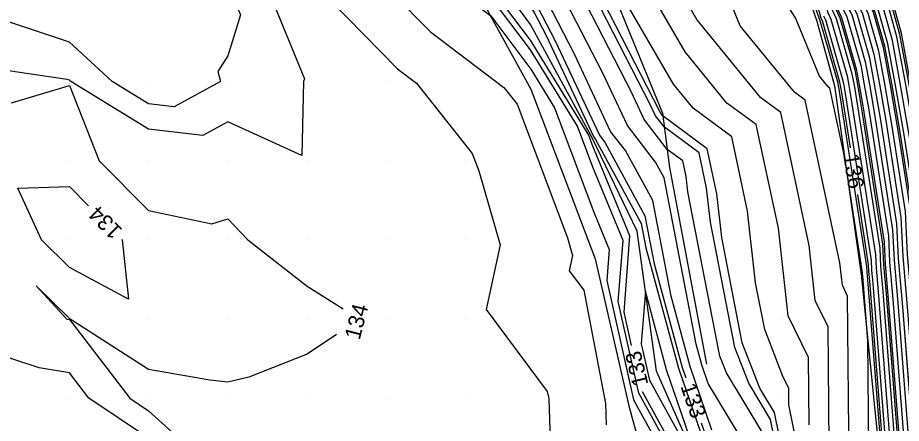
# Model space of a CAD drawing. Extents: x 2354170 to 2357230, y 866100 to 868290.
# Drawn here: x 2355193.4 to 2355305, y 867276.9 to 867328.1 of the extents above; entities that cross this region are included whole.
import ezdxf

# ---------------------------------------------------------------- set-up
doc = ezdxf.new("R2010")
doc.units = 0
for name, color, linetype in [('Default', 7, 'Continuous'), ('DTM Contours Major', 7, 'Continuous'), ('DTM Contours Minor', 7, 'Continuous'), ('DTM Contours Minor Text', 7, 'Continuous'), ('Exist DTM QL2 LIDAR Elevation Point', 7, 'Continuous'), ('PH Exist DTM Breakline', 7, 'Continuous')]:
    doc.layers.add(name, color=color, linetype=linetype)

msp = doc.modelspace()

# ---------------------------------------------------------------- linework, layer by layer
at = {"layer": 'Default'}
for points in [[(2355310.18, 867272.74), (2355308.93, 867288.61), (2355308.02, 867299.16), (2355307.66, 867306.71), (2355306.8, 867312.24), (2355305.48, 867319.83), (2355304.42, 867325.66), (2355303.46, 867329.02), (2355301.46, 867333.29), (2355298.44, 867343.95), (2355296.37, 867349.42), (2355288.6, 867358.86), (2355279.21, 867369.64), (2355273.95, 867375.27), (2355262.99, 867383.37), (2355257.31, 867387.88), (2355257.15, 867387.97), (2355249.93, 867392.1), (2355232.21, 867402.11), (2355228.32, 867404.41), (2355212.8, 867412.95), (2355204.13, 867418.23), (2355203.5, 867418.62), (2355192.69, 867424.96)], [(2355307.94, 867271.09), (2355306.41, 867290.58), (2355305.76, 867298.18), (2355305.5, 867303.61), (2355303.82, 867314.33), (2355302.89, 867319.72), (2355302.13, 867323.86), (2355300.77, 867328.61), (2355299.36, 867331.63), (2355297.22, 867339.17), (2355293.52, 867348.95), (2355288.18, 867355.44), (2355275.91, 867369.53), (2355272.41, 867373.27), (2355265.13, 867378.65), (2355255.42, 867386.36), (2355255.15, 867386.52), (2355250.28, 867389.3), (2355229.85, 867400.85), (2355227.2, 867402.41), (2355209.14, 867412.35), (2355203.3, 867415.91), (2355202.87, 867416.17), (2355189.97, 867423.75)], [(2355309.06, 867271.91), (2355307.67, 867289.59), (2355306.89, 867298.67), (2355306.58, 867305.16), (2355305.31, 867313.29), (2355304.18, 867319.77), (2355303.28, 867324.76), (2355302.12, 867328.81), (2355300.41, 867332.46), (2355297.83, 867341.56), (2355294.95, 867349.18), (2355288.39, 867357.15), (2355277.56, 867369.58), (2355273.18, 867374.27), (2355264.06, 867381.01), (2355256.37, 867387.12), (2355256.15, 867387.24), (2355250.1, 867390.7), (2355231.03, 867401.48), (2355227.76, 867403.41), (2355210.97, 867412.65), (2355203.72, 867417.07), (2355203.18, 867417.4), (2355191.33, 867424.35)], [(2355309.62, 867272.33), (2355308.3, 867289.1), (2355307.46, 867298.92), (2355307.12, 867305.93), (2355306.06, 867312.77), (2355304.83, 867319.8), (2355303.85, 867325.21), (2355302.79, 867328.92), (2355300.94, 867332.87), (2355298.13, 867342.76), (2355295.66, 867349.3), (2355288.5, 867358.01), (2355278.39, 867369.61), (2355273.56, 867374.77), (2355263.53, 867382.19), (2355256.84, 867387.5), (2355256.65, 867387.61), (2355250.02, 867391.4), (2355231.62, 867401.8), (2355228.04, 867403.91), (2355211.89, 867412.8), (2355203.92, 867417.65), (2355203.34, 867418.01), (2355192.01, 867424.66)], [(2355187.93, 867422.83), (2355202.4, 867414.34), (2355202.67, 867414.17), (2355206.4, 867411.9), (2355226.36, 867400.92), (2355228.08, 867399.9), (2355250.54, 867387.2), (2355253.65, 867385.43), (2355254, 867385.23), (2355266.74, 867375.11), (2355271.27, 867371.77), (2355273.44, 867369.44), (2355287.86, 867352.88), (2355291.39, 867348.59), (2355296.31, 867335.58), (2355297.79, 867330.38), (2355298.76, 867328.3), (2355300.42, 867322.51), (2355300.94, 867319.64), (2355301.59, 867315.9), (2355303.87, 867301.29), (2355304.05, 867297.44), (2355304.52, 867292.05), (2355306.27, 867269.84)], [(2355307.38, 867270.67), (2355305.78, 867291.07), (2355305.19, 867297.93), (2355304.95, 867302.84), (2355303.08, 867314.85), (2355302.24, 867319.69), (2355301.56, 867323.41), (2355300.1, 867328.51), (2355298.84, 867331.21), (2355296.92, 867337.98), (2355292.81, 867348.83), (2355288.07, 867354.59), (2355275.09, 867369.5), (2355272.03, 867372.77), (2355265.67, 867377.47), (2355254.95, 867385.98), (2355254.65, 867386.15), (2355250.36, 867388.6), (2355229.26, 867400.54), (2355226.92, 867401.91), (2355208.23, 867412.2), (2355203.09, 867415.33), (2355202.71, 867415.56), (2355189.29, 867423.44)], [(2355185.21, 867421.62), (2355201.77, 867411.9), (2355201.84, 867411.86), (2355202.74, 867411.31), (2355225.24, 867398.92), (2355225.72, 867398.64), (2355250.89, 867384.41), (2355251.64, 867383.98), (2355252.11, 867383.71), (2355268.88, 867370.4), (2355269.73, 867369.76), (2355270.14, 867369.32), (2355287.44, 867349.46), (2355288.55, 867348.12), (2355295.1, 867330.8), (2355295.69, 867328.72), (2355296.07, 867327.89), (2355298.13, 867320.72), (2355298.35, 867319.53), (2355298.61, 867317.99), (2355301.7, 867298.19), (2355301.79, 867296.45), (2355301.99, 867294.01), (2355304.03, 867268.18)], [(2355185.89, 867421.92), (2355201.93, 867412.51), (2355202.05, 867412.44), (2355203.66, 867411.46), (2355225.52, 867399.42), (2355226.31, 867398.96), (2355250.8, 867385.11), (2355252.14, 867384.34), (2355252.59, 867384.09), (2355268.34, 867371.58), (2355270.12, 867370.26), (2355270.97, 867369.35), (2355287.55, 867350.32), (2355289.26, 867348.24), (2355295.4, 867332), (2355296.21, 867329.14), (2355296.75, 867327.99), (2355298.7, 867321.17), (2355299, 867319.56), (2355299.36, 867317.47), (2355302.24, 867298.96), (2355302.35, 867296.69), (2355302.62, 867293.52), (2355304.59, 867268.6)], [(2355187.25, 867422.53), (2355202.24, 867413.73), (2355202.46, 867413.59), (2355205.49, 867411.75), (2355226.08, 867400.42), (2355227.49, 867399.59), (2355250.63, 867386.51), (2355253.14, 867385.07), (2355253.53, 867384.85), (2355267.27, 867373.93), (2355270.88, 867371.27), (2355272.62, 867369.41), (2355287.76, 867352.03), (2355290.68, 867348.48), (2355296.01, 867334.39), (2355297.26, 867329.97), (2355298.09, 867328.2), (2355299.85, 867322.06), (2355300.29, 867319.61), (2355300.85, 867316.42), (2355303.33, 867300.51), (2355303.49, 867297.19), (2355303.89, 867292.54), (2355305.71, 867269.43)], [(2355300.91, 867269.09), (2355300.75, 867287.3), (2355300.1, 867295.48), (2355300.08, 867295.71), (2355300.08, 867295.87), (2355297.82, 867310.32), (2355295.94, 867319.17), (2355295.72, 867319.33), (2355294.63, 867320.67), (2355291.6, 867328.07), (2355284.01, 867339.93), (2355281.64, 867346.68), (2355267.42, 867359.83), (2355261.44, 867363.53), (2355258.67, 867365.54), (2355250.05, 867373.34), (2355249.78, 867373.51), (2355237.97, 867381.95), (2355224.76, 867390.01), (2355216.95, 867393.63), (2355206.01, 867399.06), (2355189.24, 867406.69)], [(2355298.38, 867271.62), (2355298.19, 867292.93), (2355297.53, 867294.29), (2355297.21, 867297.14), (2355292.85, 867317.64), (2355291.47, 867318.65), (2355284.61, 867327.05), (2355283.66, 867329.4), (2355281.25, 867333.15), (2355276.87, 867345.63), (2355266.48, 867355.25), (2355257.61, 867360.74), (2355253.49, 867363.72), (2355249.2, 867367.6), (2355249.07, 867367.68), (2355230.37, 867381.04), (2355224.73, 867384.49), (2355211.6, 867390.55), (2355208.59, 867392.05), (2355193.79, 867398.79), (2355184.03, 867404.03)], [(2355293.32, 867276.67), (2355293.25, 867285.16), (2355290.68, 867290.41), (2355289.45, 867301.49), (2355286.66, 867314.58), (2355282.96, 867317.3), (2355277.69, 867323.77), (2355269.04, 867338.7), (2355267.34, 867343.54), (2355264.58, 867346.09), (2355259.47, 867349.26), (2355253.07, 867355.7), (2355251.75, 867356.68), (2355247.1, 867360.18), (2355246.1, 867360.96), (2355225.45, 867376.5), (2355223.17, 867378.52), (2355210.07, 867385.65), (2355206.1, 867387.29), (2355185.91, 867398.14)], [(2355293.33, 867266.55), (2355290.79, 867279.2), (2355290.77, 867281.27), (2355289.97, 867282.91), (2355287.73, 867288.68), (2355286.58, 867294.58), (2355285.57, 867303.66), (2355283.57, 867313.05), (2355278.71, 867316.63), (2355276.2, 867319.7), (2355266.46, 867336.52), (2355263.63, 867342.04), (2355263.27, 867342.65), (2355252.52, 867353.47), (2355249.82, 867355.48), (2355245.85, 867358.47), (2355243.87, 867360.01), (2355226.05, 867373.41), (2355221.95, 867377.05), (2355210.37, 867383.35), (2355203.95, 867386), (2355186.85, 867395.19)], [(2355287.47, 867275.59), (2355282.89, 867283.22), (2355282.07, 867285.33), (2355278.02, 867306.08), (2355277.81, 867308), (2355277.38, 867309.99), (2355275.43, 867311.43), (2355272.53, 867315.2), (2355270.91, 867318.65), (2355261.65, 867336.68), (2355258.72, 867341.67), (2355251.42, 867349.02), (2355245.96, 867353.07), (2355243.35, 867355.04), (2355239.39, 867358.1), (2355227.25, 867367.24), (2355219.5, 867374.11), (2355210.99, 867378.74), (2355199.66, 867383.42), (2355188.73, 867389.29)], [(2355285.98, 867272.95), (2355280.6, 867281.9), (2355279.79, 867284.25), (2355279.09, 867286.85), (2355275.04, 867307.84), (2355273.96, 867309.84), (2355270.4, 867314.46), (2355267.31, 867321.06), (2355260.66, 867334.01), (2355256.44, 867341.17), (2355250.87, 867346.79), (2355244.03, 867351.87), (2355242.1, 867353.32), (2355237.16, 867357.15), (2355227.85, 867364.16), (2355218.28, 867372.63), (2355211.29, 867376.44), (2355197.51, 867382.13), (2355189.67, 867386.35)], [(2355281.07, 867275.99), (2355278.31, 867284.04), (2355275.91, 867292.93), (2355273.59, 867304.97), (2355270.14, 867311.3), (2355268.28, 867313.72), (2355263.71, 867323.47), (2355259.68, 867331.33), (2355254.17, 867340.68), (2355250.32, 867344.56), (2355242.1, 867350.67), (2355240.85, 867351.61), (2355234.92, 867356.2), (2355228.45, 867361.07), (2355217.06, 867371.16), (2355211.6, 867374.14), (2355195.37, 867380.84), (2355190.61, 867383.4)], [(2355308.98, 867294.89), (2355308.59, 867299.41), (2355308.2, 867307.48), (2355307.54, 867311.72), (2355306.13, 867319.85), (2355304.99, 867326.1), (2355304.13, 867329.12), (2355301.99, 867333.7), (2355298.74, 867345.15), (2355297.08, 867349.54), (2355288.71, 867359.71), (2355280.04, 867369.67), (2355274.33, 867375.77), (2355267.12, 867381.1)], [(2355189.47, 867369.91), (2355194.42, 867365.82), (2355195.95, 867364.05), (2355197.66, 867363.96), (2355214.75, 867351.15), (2355218.35, 867347.54), (2355221.88, 867347.25), (2355222.23, 867347.01), (2355234.61, 867343.29), (2355235.51, 867342.12), (2355248.6, 867332.05), (2355249.71, 867330.92), (2355253.14, 867328.31), (2355258.2, 867321.58), (2355261.2, 867316.68), (2355266.17, 867303.53), (2355268.11, 867298.81), (2355267.81, 867294.88), (2355271.16, 867279.82), (2355273.43, 867275.69)], [(2355190.16, 867364.1), (2355194.05, 867359.6), (2355198.42, 867359.36), (2355209.88, 867350.77), (2355215.58, 867345.06), (2355221.18, 867344.6), (2355221.4, 867344.44), (2355229.24, 867342.09), (2355233.17, 867337.01), (2355240.73, 867331.19), (2355245.55, 867326.27), (2355254.8, 867319.24), (2355256.47, 867317.14), (2355262.84, 867300.26), (2355263.48, 867298.04), (2355263.05, 867296.11), (2355264.88, 867293.67), (2355267.63, 867279.34), (2355267.72, 867276.65)], [(2355308.99, 867267), (2355309.02, 867268.25), (2355308.5, 867271.5), (2355307.04, 867290.08), (2355306.32, 867298.42), (2355306.04, 867304.39), (2355304.57, 867313.81), (2355303.54, 867319.75), (2355302.71, 867324.31), (2355301.44, 867328.71), (2355299.89, 867332.04), (2355297.52, 867340.37), (2355294.24, 867349.06), (2355288.28, 867356.3), (2355283.88, 867361.36)], [(2355280.81, 867359.03), (2355287.65, 867351.17), (2355289.97, 867348.36), (2355295.7, 867333.19), (2355296.74, 867329.55), (2355297.42, 867328.1), (2355299.27, 867321.62), (2355299.64, 867319.59), (2355300.1, 867316.94), (2355302.79, 867299.74), (2355302.92, 867296.94), (2355303.25, 867293.03), (2355305.15, 867269.01), (2355305.36, 867267.66), (2355305.33, 867266.16), (2355305.49, 867264.52), (2355305.49, 867264.42)], [(2355270.92, 867286.67), (2355269.98, 867290.89), (2355270.72, 867300.52), (2355265.96, 867312.07), (2355265.52, 867313.24), (2355258.17, 867325.22), (2355255.01, 867329.42), (2355250.27, 867334.95), (2355240.88, 867342.17), (2355237.28, 867345.84), (2355233.95, 867347.32), (2355230.06, 867347.47), (2355223.05, 867349.57), (2355222.58, 867349.91), (2355221.12, 867350.03), (2355219.63, 867351.52), (2355211.87, 867357.33)], [(2355192.16, 867355.15), (2355199.18, 867354.77), (2355205.01, 867350.4), (2355212.82, 867342.57), (2355220.48, 867341.94), (2355220.57, 867341.88), (2355223.87, 867340.89), (2355230.83, 867331.89), (2355232.86, 867330.33), (2355241.4, 867321.61), (2355243.76, 867319.82), (2355250.82, 867310.94), (2355251.64, 867308.75), (2355254.33, 867299.38), (2355252.55, 867291.22), (2355260.28, 867280.87), (2355260.46, 867279.97), (2355260.78, 867270.7)], [(2355200.89, 867349.27), (2355210.05, 867340.09), (2355210.93, 867340.01), (2355219.97, 867331.95), (2355220.91, 867330.01), (2355221.56, 867328.43), (2355219.97, 867323.25), (2355218.71, 867321.27), (2355219.02, 867320.01), (2355213.18, 867316.81), (2355209.97, 867317.18), (2355205.37, 867320.01), (2355199.97, 867324.99), (2355192.52, 867327.46), (2355189.97, 867327.83), (2355186.38, 867330.01), (2355179.97, 867338.75), (2355177.14, 867340.01), (2355169.97, 867341.24), (2355167.79, 867342.72)], [(2355242.89, 867347.44), (2355249.77, 867342.34), (2355251.89, 867340.19), (2355258.69, 867328.65), (2355260.11, 867325.89), (2355266.15, 867312.97), (2355266.32, 867312.76), (2355272.13, 867302.1), (2355272.72, 867299.01), (2355276.83, 867283.82), (2355281.54, 867270.09), (2355282.99, 867267.67), (2355283.36, 867265.82), (2355284.76, 867258.81)], [(2355293.6, 867250.67), (2355292.97, 867258.2), (2355291.34, 867266.41), (2355288.96, 867278.23), (2355287.11, 867281.31), (2355284.9, 867287), (2355282.3, 867300.33), (2355281.69, 867305.83), (2355280.48, 867311.52), (2355274.89, 867315.63), (2355274.65, 867315.95), (2355274.51, 867316.24), (2355262.64, 867339.36), (2355260.99, 867342.16), (2355260.65, 867342.5)], [(2355299.42, 867247.12), (2355298.1, 867262.93), (2355297.32, 867266.84), (2355295.85, 867274.15), (2355295.72, 867289.04), (2355294.11, 867292.35), (2355293.33, 867299.31), (2355289.75, 867316.11), (2355287.21, 867317.98), (2355279.18, 867327.83), (2355276.16, 867333.05), (2355273.49, 867340.64)], [(2355309.22, 867233.29), (2355309.29, 867234.6), (2355308.86, 867237.78), (2355308.84, 867238.09), (2355308.65, 867240.92), (2355307.4, 867262.6), (2355307.14, 867265.4), (2355307.19, 867267.95), (2355306.83, 867270.26), (2355305.15, 867291.56), (2355304.62, 867297.68), (2355304.41, 867302.06), (2355302.34, 867315.38), (2355301.59, 867319.67), (2355300.99, 867322.96), (2355299.43, 867328.4), (2355298.31, 867330.8), (2355297.89, 867332.27)], [(2355304.92, 867232.46), (2355304.71, 867236.21), (2355304.72, 867236.57), (2355304.67, 867236.93), (2355304.65, 867237.37), (2355304.63, 867237.69), (2355302.93, 867267.07), (2355302.93, 867267.17), (2355302.93, 867267.27), (2355302.91, 867267.35), (2355300.73, 867294.99), (2355300.65, 867295.95), (2355300.62, 867296.64), (2355297.13, 867319.03), (2355297.05, 867319.48), (2355296.99, 867319.82), (2355294.73, 867327.69), (2355294.64, 867327.89), (2355294.49, 867328.41), (2355293.34, 867331.46)], [(2355295.16, 867328.31), (2355295.4, 867327.79), (2355297.56, 867320.27), (2355297.7, 867319.51), (2355297.87, 867318.51), (2355301.16, 867297.42), (2355301.22, 867296.2), (2355301.36, 867294.5), (2355303.47, 867267.77)], [(2355199.97, 867296.54), (2355196.46, 867300.01), (2355193.46, 867306.53), (2355199.97, 867306.76), (2355202.37, 867304.33)], [(2355206.59, 867300.06), (2355206.64, 867300.01), (2355207.44, 867292.55), (2355199.97, 867296.54)], [(2355280.09, 867269.77), (2355275.35, 867283.61), (2355272.66, 867293.54), (2355272.15, 867286.91), (2355273.17, 867282.32), (2355280.09, 867269.77)], [(2355220.22, 867263.63), (2355219.97, 867263.84), (2355215.49, 867270.01), (2355209.97, 867274.97), (2355202.44, 867280.01), (2355199.97, 867283.24), (2355196.14, 867283.85), (2355189.97, 867285.86), (2355181.64, 867290.01), (2355181.33, 867291.37), (2355179.97, 867290.71), (2355178.33, 867291.66), (2355170.47, 867292.11), (2355156.78, 867290.78), (2355170.1, 867276.93), (2355172.81, 867274.46), (2355174.68, 867272.77)], [(2355285.93, 867252.93), (2355286.14, 867251.88), (2355286.34, 867249.44), (2355288.06, 867231.67), (2355288.07, 867231.63), (2355288.41, 867228.45), (2355287.32, 867220.17), (2355283.29, 867226.66), (2355280.99, 867230.14), (2355280.16, 867234.88), (2355277.92, 867240.68), (2355278.06, 867246.34), (2355282.19, 867249.99), (2355282.23, 867250.92), (2355280.19, 867263.14), (2355280.29, 867265.89), (2355278.29, 867269.96), (2355272.29, 867280.84)]]:
    msp.add_lwpolyline(points, dxfattribs=at)
at = {"layer": 'DTM Contours Major'}
for points in [[(2355310.1, 867278.74), (2355309.35, 867288.29), (2355308.4, 867299.33), (2355308.02, 867307.23), (2355307.3, 867311.89), (2355305.91, 867319.85), (2355304.8, 867325.96), (2355303.91, 867329.09), (2355301.81, 867333.57), (2355298.64, 867344.75), (2355296.84, 867349.5), (2355288.67, 867359.43), (2355279.76, 867369.66), (2355279.01, 867370.46)], [(2355299.42, 867247.12), (2355298.1, 867262.93), (2355297.32, 867266.84), (2355295.85, 867274.15), (2355295.72, 867289.04), (2355294.11, 867292.35), (2355293.33, 867299.31), (2355289.75, 867316.11), (2355287.21, 867317.98), (2355279.18, 867327.83), (2355276.16, 867333.05), (2355273.49, 867340.64)]]:
    msp.add_lwpolyline(points, dxfattribs=at)
at = {"layer": 'DTM Contours Minor'}
for points in [[(2355306.12, 867279.15), (2355305.15, 867291.56), (2355304.62, 867297.68), (2355304.41, 867302.06), (2355302.34, 867315.38), (2355301.59, 867319.67), (2355300.99, 867322.96), (2355299.43, 867328.4), (2355298.31, 867330.8), (2355296.61, 867336.78), (2355292.1, 867348.71), (2355287.97, 867353.74), (2355274.27, 867369.47), (2355271.65, 867372.27), (2355266.2, 867376.29), (2355254.48, 867385.61), (2355254.15, 867385.79), (2355250.45, 867387.9), (2355228.67, 867400.22), (2355226.64, 867401.41), (2355207.31, 867412.05), (2355202.88, 867414.75), (2355202.56, 867414.95), (2355188.79, 867423.03)], [(2355190.04, 867417.61), (2355198.79, 867410.12), (2355202.57, 867408.4), (2355224.07, 867397.73), (2355224.81, 867397.38), (2355248.09, 867383.16), (2355250.73, 867381.28), (2355251.18, 867381), (2355265.58, 867367.96), (2355266.56, 867367.25), (2355268.68, 867365.94), (2355284.12, 867351.66), (2355287.27, 867348.04), (2355287.36, 867347.93), (2355294.59, 867328.81), (2355294.81, 867328.03), (2355294.96, 867327.72), (2355297.18, 867319.97), (2355297.27, 867319.49), (2355297.37, 867318.86), (2355298.5, 867311.66)], [(2355308.69, 867271.64), (2355307.25, 867289.92), (2355306.51, 867298.51), (2355306.22, 867304.64), (2355304.82, 867313.64), (2355303.75, 867319.76), (2355302.9, 867324.46), (2355301.67, 867328.75), (2355300.06, 867332.18), (2355297.63, 867340.76), (2355294.47, 867349.1), (2355288.32, 867356.58), (2355277.01, 867369.56), (2355272.93, 867373.93), (2355264.42, 867380.22), (2355256.05, 867386.87), (2355255.82, 867387), (2355250.16, 867390.23), (2355239.56, 867396.23)], [(2355197.29, 867366.91), (2355197.04, 867367.22), (2355191.05, 867372.6), (2355178.3, 867384.05), (2355170.13, 867393.14), (2355191.24, 867381.43), (2355193.94, 867379.98), (2355211.81, 867372.6), (2355216.24, 867370.18), (2355228.85, 867359.02), (2355233.43, 867355.57), (2355240.01, 867350.47), (2355240.81, 867349.87), (2355249.95, 867343.08), (2355252.65, 867340.36), (2355259.02, 867329.54), (2355261.31, 867325.08), (2355266.86, 867313.22), (2355267.59, 867312.27), (2355272.61, 867303.06), (2355273.78, 867296.98), (2355277.32, 867283.89), (2355277.77, 867282.58)], [(2355290.67, 867266.36), (2355288.47, 867277.35), (2355285.71, 867281.94), (2355283.95, 867286.44), (2355280.87, 867302.24), (2355280.4, 867306.55), (2355279.45, 867311.01), (2355275.07, 867314.23), (2355273.94, 867315.7), (2355273.31, 867317.04), (2355262.31, 867338.47), (2355260.24, 867341.99), (2355251.79, 867350.5), (2355247.25, 867353.88), (2355244.18, 867356.18), (2355240.88, 867358.74), (2355226.85, 867369.3), (2355220.32, 867375.09), (2355210.78, 867380.28), (2355203.33, 867383.36)], [(2355261.82, 867377.26), (2355267.98, 867372.36), (2355270.37, 867370.6), (2355271.52, 867369.37), (2355287.62, 867350.89), (2355289.73, 867348.32), (2355295.6, 867332.79), (2355296.56, 867329.42), (2355297.19, 867328.06), (2355299.08, 867321.47), (2355299.43, 867319.58), (2355299.85, 867317.12), (2355302.61, 867299.48), (2355302.73, 867296.86), (2355303.04, 867293.19), (2355304.96, 867268.87)], [(2355190.89, 867352.18), (2355199.69, 867351.7), (2355201.76, 867350.15), (2355210.98, 867340.92), (2355220.02, 867340.17), (2355220.02, 867340.17), (2355220.3, 867340.09), (2355221.64, 867338.35), (2355225.68, 867330.01), (2355229.63, 867320.35), (2355229.53, 867320.01), (2355229.31, 867310.68), (2355219.97, 867314.93), (2355216.8, 867313.19), (2355209.97, 867313.99), (2355200.17, 867320.01), (2355199.97, 867320.2), (2355199.7, 867320.29), (2355189.97, 867321.68)], [(2355276.67, 867271.87), (2355271.83, 867280.65), (2355269.25, 867292.22), (2355269.85, 867299.95), (2355266.03, 867309.22), (2355264.08, 867314.39), (2355258.18, 867324.01), (2355253.08, 867330.79), (2355250.59, 867333.69), (2355244.03, 867338.74)], [(2355192.65, 867317.34), (2355199.97, 867319.52), (2355203.71, 867310.01), (2355209.97, 867303.71), (2355217.95, 867302.03), (2355219.97, 867302.66), (2355222.5, 867300.01), (2355229.97, 867294.18), (2355234.54, 867291.32)], [(2355299.42, 867305.73), (2355300.8, 867296.9), (2355300.84, 867296.04), (2355300.94, 867294.83), (2355303.1, 867267.49)], [(2355233.69, 867288.06), (2355229.97, 867285.59), (2355222.63, 867282.67), (2355219.97, 867282.06), (2355217.69, 867282.29), (2355209.97, 867283.64), (2355200.07, 867290.01), (2355199.97, 867290.07), (2355195.77, 867294.21), (2355199.63, 867290.01), (2355199.97, 867289.96), (2355207.58, 867280.01), (2355209.97, 867278.41), (2355219.31, 867270.01)], [(2355279.72, 867276.91), (2355281.38, 867272.06)]]:
    msp.add_lwpolyline(points, dxfattribs=at)
at = {"layer": 'Exist DTM QL2 LIDAR Elevation Point'}
for p, q in [((2355199.97, 867320.01), (2355199.97, 867320.01)), ((2355209.97, 867320.01), (2355209.97, 867320.01)), ((2355219.97, 867320.01), (2355219.97, 867320.01)), ((2355229.97, 867320.01), (2355229.97, 867320.01)), ((2355239.97, 867320.01), (2355239.97, 867320.01)), ((2355199.97, 867310.01), (2355199.97, 867310.01)), ((2355209.97, 867310.01), (2355209.97, 867310.01)), ((2355219.97, 867310.01), (2355219.97, 867310.01)), ((2355229.97, 867310.01), (2355229.97, 867310.01)), ((2355239.97, 867310.01), (2355239.97, 867310.01)), ((2355249.97, 867310.01), (2355249.97, 867310.01)), ((2355199.97, 867300.01), (2355199.97, 867300.01)), ((2355209.97, 867300.01), (2355209.97, 867300.01)), ((2355219.97, 867300.01), (2355219.97, 867300.01)), ((2355229.97, 867300.01), (2355229.97, 867300.01)), ((2355239.97, 867300.01), (2355239.97, 867300.01)), ((2355249.97, 867300.01), (2355249.97, 867300.01)), ((2355199.97, 867290.01), (2355199.97, 867290.01)), ((2355209.97, 867290.01), (2355209.97, 867290.01)), ((2355219.97, 867290.01), (2355219.97, 867290.01)), ((2355229.97, 867290.01), (2355229.97, 867290.01)), ((2355239.97, 867290.01), (2355239.97, 867290.01)), ((2355249.97, 867290.01), (2355249.97, 867290.01)), ((2355289.97, 867290.01), (2355289.97, 867290.01)), ((2355199.97, 867280.01), (2355199.97, 867280.01)), ((2355209.97, 867280.01), (2355209.97, 867280.01)), ((2355219.97, 867280.01), (2355219.97, 867280.01)), ((2355229.97, 867280.01), (2355229.97, 867280.01)), ((2355239.97, 867280.01), (2355239.97, 867280.01)), ((2355249.97, 867280.01), (2355249.97, 867280.01)), ((2355259.97, 867280.01), (2355259.97, 867280.01)), ((2355289.97, 867280.01), (2355289.97, 867280.01))]:
    msp.add_line(p, q, dxfattribs=at)
at = {"layer": 'PH Exist DTM Breakline'}
for points in [[(2354998.99, 867523.88), (2355031.67, 867506.78), (2355063.38, 867490.23), (2355116.19, 867460.28), (2355149.55, 867441.31), (2355183.94, 867421.05), (2355201.57, 867411.12), (2355224.82, 867398.16), (2355251.51, 867383.23), (2355269.38, 867369.3), (2355287.25, 867347.91), (2355294.29, 867327.62), (2355296.52, 867319.46), (2355299.91, 867295.63), (2355302.76, 867267.24), (2355304.13, 867236.82), (2355305.05, 867209.59), (2355306.06, 867178.61), (2355306.87, 867134.64), (2355307.68, 867102.26), (2355309.3, 867062.93), (2355310.07, 867028.81), (2355310.23, 866999.69)], [(2354996.83, 867514.41), (2355027.55, 867494.45), (2355067.46, 867470.32), (2355115.55, 867442.95), (2355151.94, 867423.42), (2355183.8, 867404.75), (2355224.7, 867380.36), (2355253.6, 867357.83), (2355263.9, 867342.78), (2355274.84, 867316.01), (2355275.72, 867309.17), (2355280.4, 867284.34)], [(2355166.3, 867388.58), (2355197.17, 867366.92), (2355223.66, 867351.44), (2355236.21, 867343.65), (2355250.95, 867332.31), (2355258.22, 867319.06), (2355266.31, 867297.63), (2355270.56, 867279.08), (2355273.98, 867266.59), (2355273.02, 867252.26), (2355272.83, 867247.88), (2355274.85, 867244.29), (2355273.3, 867239.33), (2355271.8, 867228.58), (2355278.96, 867220.1), (2355279.71, 867210.15), (2355280.55, 867188.97), (2355278.96, 867185.54), (2355274.15, 867187.05), (2355262.72, 867194.39), (2355242.77, 867213.63), (2355221.75, 867234.1), (2355202.75, 867249.08), (2355171.42, 867276.84)], [(2355287.13, 866959.65), (2355286.91, 866981.38), (2355287.13, 866993.96), (2355288.1, 867028.17), (2355288.58, 867056.83), (2355287.41, 867078.16), (2355288.13, 867100.7), (2355287.82, 867140.53), (2355289.2, 867174.24), (2355288.92, 867190.65), (2355288.33, 867210.8), (2355286.15, 867231.01), (2355284.71, 867250.56), (2355281.89, 867265.71), (2355274.05, 867283.42), (2355271.62, 867301.11), (2355265.94, 867312.9), (2355258.15, 867327.2), (2355249.08, 867339.59), (2355238.55, 867348.45), (2355229.82, 867354.03), (2355212.7, 867365.92), (2355192.06, 867378.85)]]:
    msp.add_lwpolyline(points, dxfattribs=at)

# ---------------------------------------------------------------- texts
at = {"layer": 'Default'}
for s, rotation, p in [('134', 134.6343, (2355206.77, 867301.3)), ('133', 103.2479, (2355273.05, 867281.79))]:
    msp.add_text(s, height=2, rotation=rotation, dxfattribs=at).set_placement(p)
at = {"layer": 'DTM Contours Minor Text'}
for s, rotation, p in [('136', 278.8635, (2355297.63, 867310.76)), ('134', 75.4602, (2355236.6, 867287.3)), ('133', 288.9257, (2355277.07, 867281.54))]:
    msp.add_text(s, height=2, rotation=rotation, dxfattribs=at).set_placement(p)

doc.saveas('drawing.dxf')
